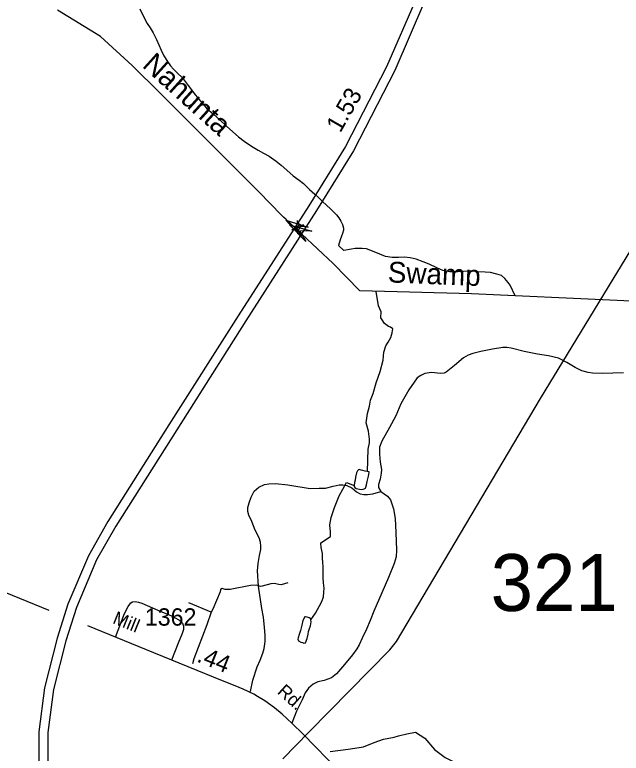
# Model space of a CAD drawing. Extents: x 2206922 to 2357709, y 510027 to 673830.
# Drawn here: x 2297418 to 2301784, y 640241 to 645561 of the extents above; entities that cross this region are included whole.
import ezdxf

# ---------------------------------------------------------------- set-up
doc = ezdxf.new("R2010")
doc.units = 0
for name, color, linetype in [('Exist Hydrographic Creek Single Shore', 7, 'Continuous'), ('Exist Hydrographic Creek Single Shore Label', 7, 'Continuous'), ('Exist Hydrographic Misc Water Feature', 7, 'Continuous'), ('Exist Road Non-System Type 51', 7, 'Continuous'), ('Exist Road Primary Interstate Divided Center Attributed', 7, 'Continuous'), ('Exist Road Primary Interstate Service Mileage Tenths English Label', 7, 'Continuous'), ('Exist Road Primary Interstate Structure Standard Bridge CELL', 7, 'Continuous'), ('Exist Road Secondary Mileage Hundredths English Label', 7, 'Continuous'), ('Exist Road Secondary Structure Standard Bridge Attributed CELL', 7, 'Continuous'), ('Exist Road Secondary Structure Standard Bridge Number Label', 7, 'Continuous'), ('Exist Road Secondary Type 51 Attributed', 7, 'Continuous'), ('Exist Road Secondary Type 51 Label', 7, 'Continuous'), ('Exist Road Secondary Type 51 Number Label', 7, 'Continuous'), ('Exist Utilities Electrical Transmission Line', 7, 'Continuous')]:
    doc.layers.add(name, color=color, linetype=linetype)

msp = doc.modelspace()

# ---------------------------------------------------------------- linework, layer by layer
at = {"layer": 'Exist Hydrographic Creek Single Shore'}
msp.add_lwpolyline([(2304240, 643281.3), (2303664, 643415.5), (2303123.2, 643432.7), (2301754.1, 643502.2), (2300704.9, 643551.5), (2299901.3, 643571), (2299710.9, 643768.1), (2299370.4, 644085.8), (2299352.7, 644102.8), (2299338, 644117.4), (2299175.6, 644284.6), (2298817.1, 644643.3), (2298463.4, 644997.2), (2298263.7, 645195.2), (2298035.1, 645403.2), (2297725.9, 645593)], dxfattribs=at)
at = {"layer": 'Exist Hydrographic Misc Water Feature'}
for p, q in [((2299748.7, 643898.7), (2299785.4, 643863.1)), ((2298832.3, 641258), (2298671.2, 641323.4))]:
    msp.add_line(p, q, dxfattribs=at)
for points in [[(2298317, 645602.7), (2298341.9, 645552.7), (2298370.4, 645498.9), (2298392.9, 645465.6), (2298412.8, 645429.7), (2298437.6, 645381.7), (2298453.8, 645344), (2298470.4, 645306.2), (2298490.7, 645264.7), (2298517.4, 645225), (2298537.5, 645193.1), (2298559.8, 645169.1), (2298588.1, 645139.7), (2298622.4, 645108.2), (2298665, 645050.6), (2298717.7, 644981.1), (2298766.3, 644923.8), (2298798.7, 644888.1), (2298847.1, 644844.8), (2298893.7, 644804.9), (2298942.3, 644759.5), (2298986.5, 644716.3), (2299029, 644680.7), (2299069.2, 644649.1), (2299121.1, 644613.7), (2299170.1, 644586), (2299207.8, 644564.6), (2299250, 644541.1), (2299298.6, 644505.5), (2299334.9, 644478.1), (2299375.3, 644440.4), (2299421.9, 644400.9), (2299466, 644369.5), (2299496.1, 644345.9), (2299538.5, 644302.3), (2299578.7, 644269), (2299605, 644245.1), (2299631.4, 644217.3), (2299663.4, 644187.7), (2299687.8, 644165.7), (2299712, 644142.3), (2299734.4, 644118.6), (2299750.6, 644098.7), (2299765.1, 644073), (2299776.8, 644049), (2299783.6, 644023.2), (2299783.8, 644009), (2299776, 643985), (2299770, 643964.8), (2299760.6, 643939.1), (2299748.7, 643898.7)], [(2301020, 643536.7), (2300985, 643612.3), (2300968.8, 643632.2), (2300946.6, 643659.8), (2300922.4, 643683.4), (2300888.4, 643692.9), (2300842.3, 643704.8), (2300804.3, 643706), (2300752.2, 643707.8), (2300708.2, 643713.2), (2300682.3, 643713), (2300648.3, 643710.5), (2300608.3, 643710), (2300548.6, 643709.2), (2300500.4, 643718.9), (2300456.2, 643738.6), (2300401.6, 643763.8), (2300357.9, 643781.4), (2300307.5, 643800.7), (2300263.2, 643810.2), (2300223.4, 643813.8), (2300179.3, 643811.5), (2300133.8, 643811), (2300087.5, 643818.5), (2300045.2, 643836.2), (2299993.1, 643857.4), (2299948.9, 643875), (2299918.9, 643876.7), (2299868.7, 643876.1), (2299841.2, 643871.7), (2299785.4, 643863.1)], [(2299955.9, 642269.9), (2299962.4, 642431.1), (2299971.2, 642476.6), (2299971.2, 642504.5), (2299963.9, 642560.2), (2299946.3, 642621.8), (2299956.5, 642689.3), (2299971.2, 642742.1), (2299978.5, 642784.6), (2299997.6, 642833), (2300019.6, 642909.2), (2300047.4, 642989.9), (2300070.9, 643073.5), (2300073.8, 643130.7), (2300088.3, 643174.7), (2300106.1, 643202.9), (2300123.8, 643235.1), (2300135.5, 643269.4), (2300139.1, 643297.2), (2300123.6, 643311.1), (2300107.5, 643314), (2300078.2, 643337.5), (2300062.1, 643363.9), (2300053.4, 643377.8), (2300054.2, 643419.6), (2300035, 643464), (2300018.6, 643568.2)], [(2299968.9, 642267.3), (2299940.6, 642272.8), (2299923, 642276.7), (2299910.9, 642280.6), (2299897.2, 642284.7), (2299891.2, 642282.3), (2299884.9, 642274.4), (2299877.3, 642260.1), (2299871.5, 642230.1), (2299867.8, 642208.4), (2299863.9, 642192.3), (2299860.3, 642170.2), (2299860.1, 642162.1), (2299866, 642154.3), (2299876.5, 642148.3), (2299888.1, 642144.5), (2299900.2, 642142.7), (2299916.4, 642140.6), (2299924.6, 642143.1), (2299932.4, 642145.1), (2299942.5, 642150.9), (2299946, 642157.3), (2299949.9, 642175.3), (2299955.6, 642197.2), (2299959.9, 642217.3), (2299965.2, 642237.5), (2299967.3, 642249.3), (2299968.9, 642267.3)], [(2299550, 641202), (2299581.4, 641250.4), (2299596.8, 641276.5), (2299610.5, 641302.8), (2299628.4, 641333), (2299639.8, 641366.9), (2299643.3, 641400.9), (2299645.4, 641431), (2299640.7, 641469), (2299638.6, 641505), (2299638.2, 641542.8), (2299637.6, 641585.1), (2299635.1, 641614.6), (2299633.1, 641644.9), (2299632.7, 641678.7), (2299623.8, 641722.6), (2299621.8, 641756.5), (2299690.6, 641801.9), (2299690.6, 641834.7), (2299685.6, 641885), (2299695.6, 641937.9), (2299719.3, 642010.1), (2299751.8, 642096.2), (2299806.5, 642190), (2299860.3, 642170.2)], [(2299383.5, 641469.5), (2299335.7, 641454.4), (2299318.1, 641456.9), (2299285.3, 641464.5), (2299260.2, 641461.9), (2299199.8, 641444.3), (2299187.2, 641441.8), (2299159.5, 641451.9), (2299114.2, 641449.4), (2298968.2, 641419.1), (2298933, 641419.1), (2298910.3, 641426.7), (2298897.7, 641419.1), (2298895.2, 641404), (2298842.3, 641278.1), (2298832.3, 641258)], [(2298832.3, 641258), (2298799.6, 641164.8), (2298706.4, 640920.5), (2298696.4, 640885.3)], [(2299550, 641202), (2299549.8, 641208.1), (2299537.9, 641216), (2299523.6, 641219.8), (2299511.5, 641223.7), (2299505.5, 641223.7), (2299491.8, 641197.4), (2299484.6, 641163.6), (2299474.8, 641125.3), (2299464.9, 641097.2), (2299457.1, 641073.2), (2299455.5, 641062.9), (2299459.4, 641051), (2299477.8, 641041.4), (2299489.5, 641037.6), (2299499.4, 641033.6), (2299509.6, 641035.7), (2299523.4, 641067.7), (2299528.9, 641098.1), (2299532.6, 641117.8), (2299540.6, 641140.2), (2299546.5, 641157.9), (2299548.2, 641173.9), (2299551.9, 641188.3), (2299550, 641202)], [(2300005.3, 640317.4), (2300071.5, 640341.8), (2300147.9, 640356.3), (2300180.2, 640367.1), (2300241.1, 640381.4), (2300302.1, 640392.2), (2300370.2, 640349.2), (2300438.3, 640266.6), (2300517.2, 640209.3), (2300617.6, 640159), (2300703.6, 640148.3), (2300768.2, 640166.2), (2300807.6, 640173.4), (2300836.3, 640166.2), (2300900.8, 640130.3), (2300997.6, 640080.1), (2301055, 640080.1), (2301392, 640123.2)], [(2299687.8, 640252.9), (2299817.2, 640269.8), (2299928.6, 640286.7), (2300005.3, 640317.4)]]:
    msp.add_lwpolyline(points, dxfattribs=at)
at = {"layer": 'Exist Road Non-System Type 51'}
for points in [[(2301799.9, 642980.5), (2301646.3, 642975.4), (2301575.9, 642977.9), (2301545.7, 642983), (2301500.4, 642995.6), (2301452.5, 643020.8), (2301392.1, 643056), (2301331.7, 643086.2), (2301261.2, 643103.9), (2301180.7, 643116.4), (2301085, 643134.1), (2300991.9, 643159.3), (2300959.2, 643164.3), (2300931.5, 643164.3), (2300856, 643151.7), (2300772.9, 643134.1), (2300715, 643121.5), (2300682.3, 643108.9), (2300647.1, 643088.7), (2300584.1, 643033.3), (2300523.7, 642985.5), (2300508.6, 642977.9), (2300483.5, 642975.4), (2300418, 642983), (2300370.2, 642975.4), (2300340, 642962.8), (2300314.8, 642945.2), (2300292.2, 642915), (2300254.4, 642859.6), (2300196.5, 642758.9), (2300161.3, 642670.7), (2300116, 642587.6), (2300060.6, 642489.4), (2300043, 642446.6), (2300043, 642396.2), (2300048, 642338.3), (2300058.1, 642285.4), (2300055.6, 642257.7), (2300048, 642214.9), (2300035.4, 642177.1), (2300035.4, 642154.5), (2300053, 642126.8)], [(2299114.2, 640686.3), (2299131.8, 640766.9), (2299162, 640862.6), (2299184.7, 640910.5), (2299202.3, 640960.8), (2299212.4, 640996.1), (2299219.9, 641046.4), (2299219.9, 641091.8), (2299214.9, 641147.2), (2299207.3, 641220.2), (2299197.3, 641283.2), (2299172.1, 641444.3), (2299164.5, 641555.1), (2299169.6, 641608), (2299179.6, 641665.9), (2299189.7, 641708.7), (2299189.7, 641731.4), (2299187.2, 641761.6), (2299177.1, 641791.8), (2299149.4, 641847.2), (2299124.3, 641910.2), (2299101.6, 641955.5), (2299096.6, 641983.2), (2299096.6, 642010.9), (2299104.1, 642043.7), (2299119.2, 642086.5), (2299141.9, 642129.3), (2299174.6, 642157), (2299214.9, 642177.1), (2299247.6, 642182.2), (2299295.4, 642184.7), (2299383.5, 642174.6), (2299544.6, 642146.9), (2299610, 642149.4), (2299655.4, 642149.4), (2299710.7, 642164.5), (2299753.5, 642174.6), (2299778.7, 642174.6), (2299808.9, 642169.6), (2299844.1, 642152), (2299876.9, 642124.3), (2299904.5, 642109.1), (2299929.7, 642104.1), (2299957.4, 642104.1), (2299995.2, 642109.1), (2300053, 642126.8)], [(2300053, 642126.8), (2300100.9, 642091.5), (2300123.5, 642066.3), (2300143.7, 642000.9), (2300156.2, 641932.9), (2300161.3, 641832.1), (2300166.3, 641703.7), (2300163.8, 641655.9), (2300148.7, 641608), (2300108.4, 641507.3), (2300060.6, 641396.5), (2300002.7, 641263), (2299975, 641197.5), (2299949.8, 641134.6), (2299919.6, 641069.1), (2299897, 641021.3), (2299879.4, 640993.6), (2299849.2, 640950.7), (2299791.3, 640880.2), (2299733.4, 640812.2), (2299698.1, 640784.5), (2299645.3, 640764.4), (2299600, 640754.3), (2299564.7, 640739.2), (2299532, 640709), (2299509.4, 640676.3), (2299486.7, 640625.9), (2299446.4, 640542.8), (2299413.3, 640456.2)], [(2298143.1, 641076.4), (2298208, 641247.9), (2298233.2, 641298.3), (2298253.4, 641323.4), (2298265.8, 641330.6), (2298283.6, 641333.5), (2298308.2, 641329.7), (2298331.9, 641321.8), (2298447.2, 641270.6), (2298545.3, 641230.3), (2298598.2, 641202.6), (2298625.9, 641177.4), (2298633.4, 641157.2), (2298633.4, 641132.1), (2298623.4, 641104.4), (2298593.2, 641033.8), (2298545.6, 640912.3)]]:
    msp.add_lwpolyline(points, dxfattribs=at)
at = {"layer": 'Exist Road Primary Interstate Divided Center Attributed'}
for points in [[(2300306.5, 645678.9), (2300093.2, 645186.2), (2299798.3, 644612), (2299534.8, 644185.2), (2299026.6, 643391.2), (2298527.8, 642606.7), (2298088.6, 641910), (2297947.4, 641662.1), (2297800, 641313.8), (2297721.6, 641069), (2297630.6, 640711.3), (2297589.8, 640394.3), (2297589.8, 640036.6), (2297614.9, 639738.5), (2297658.8, 639427.8), (2297718.4, 639198.7), (2297869, 638762.5), (2298098, 638200.8), (2298578, 637008.3), (2298722.6, 636645.7)], [(2300368, 645655.7), (2300152.6, 645158.2), (2299855.5, 644579.7), (2299590.4, 644150.3), (2299081.9, 643355.9), (2298583.2, 642571.6), (2298144.9, 641876.3), (2298006.4, 641633), (2297861.6, 641291), (2297784.7, 641050.9), (2297695.2, 640699), (2297655.4, 640390.1), (2297655.4, 640039.3), (2297680.1, 639745.8), (2297723.3, 639440.7), (2297781.3, 639217.7), (2297930.5, 638785.6), (2298158.8, 638225.4), (2298639, 637032.6), (2298782, 636672.9)]]:
    msp.add_lwpolyline(points, dxfattribs=at)
at = {"layer": 'Exist Road Primary Interstate Structure Standard Bridge CELL'}
for p, q in [((2299453.9, 644059), (2299452.7, 644077.8)), ((2299411.1, 644011.7), (2299428.6, 644018.9)), ((2299441.9, 644010.5), (2299467.2, 644050.7)), ((2299480.3, 644042.4), (2299497.8, 644049.6)), ((2299456.5, 643983.2), (2299455.3, 644002))]:
    msp.add_line(p, q, dxfattribs=at)
msp.add_lwpolyline([(2299455.3, 644002), (2299480.6, 644042.3), (2299453.8, 644059.1), (2299428.6, 644018.9)], close=True, dxfattribs=at)
at = {"layer": 'Exist Road Secondary Structure Standard Bridge Attributed CELL'}
for points in [[(2299481.9, 643958.1), (2299369.6, 644082.1), (2299528.9, 644030.9), (2299439.9, 644036.7)], [(2299512.3, 643927.7), (2299396.5, 644048.5), (2299557.2, 644001.7), (2299468.1, 644005.1)]]:
    msp.add_lwpolyline(points, close=True, dxfattribs=at)
at = {"layer": 'Exist Road Secondary Type 51 Attributed'}
for points in [[(2296029.1, 641924.7), (2296362.6, 641793.4), (2296724.3, 641646.4), (2296886.1, 641581.6), (2297158.9, 641471.1), (2297345.4, 641400.7), (2297663.3, 641272.3)], [(2299755.3, 640108.6), (2299493, 640377.6), (2299414.7, 640454.8), (2299343.2, 640522.1), (2299287.4, 640566.9), (2299217.3, 640618.9), (2299165.8, 640649.9), (2299139.3, 640665.4), (2299061.7, 640701.2), (2299003.1, 640725.7), (2298913.5, 640762), (2298419.8, 640963.7), (2297942.8, 641157.9)]]:
    msp.add_lwpolyline(points, dxfattribs=at)
at = {"layer": 'Exist Utilities Electrical Transmission Line'}
for p, q in [((2299537.5, 640393.9), (2300116.9, 640985.8)), ((2299348.4, 640200.7), (2299537.5, 640393.9))]:
    msp.add_line(p, q, dxfattribs=at)
msp.add_lwpolyline([(2300116.9, 640985.8), (2300165.2, 641046.1), (2301203.4, 642797.4), (2302503.9, 644934.1)], dxfattribs=at)

# ---------------------------------------------------------------- texts
at = {"layer": 'Exist Hydrographic Creek Single Shore Label'}
for s, rotation, p in [('Nahunta', 317.9139, (2298328.3, 645188.8)), ('Swamp', 357.6405, (2300100.8, 643633.3))]:
    msp.add_text(s, height=150, rotation=rotation, dxfattribs=at).set_placement(p)
at = {"layer": 'Exist Road Primary Interstate Service Mileage Tenths English Label'}
msp.add_text('1.53', height=125, rotation=60.1537, dxfattribs=at).set_placement((2299760.9, 644705))
at = {"layer": 'Exist Road Secondary Mileage Hundredths English Label'}
msp.add_text('.44', height=125, rotation=338.0724, dxfattribs=at).set_placement((2298721.7, 640903))
at = {"layer": 'Exist Road Secondary Structure Standard Bridge Number Label'}
msp.add_text('321', height=410.1, dxfattribs=at).set_placement((2300843.5, 641265.4))
at = {"layer": 'Exist Road Secondary Type 51 Label'}
for s, rotation, p in [('Mill', 337.8401, (2298115.8, 641179.2)), ('Rd.', 317.92, (2299301.6, 640676.4))]:
    msp.add_text(s, height=95, rotation=rotation, dxfattribs=at).set_placement(p)
at = {"layer": 'Exist Road Secondary Type 51 Number Label'}
msp.add_text('1362', height=125, dxfattribs=at).set_placement((2298353.6, 641159.8))

doc.saveas('drawing.dxf')
